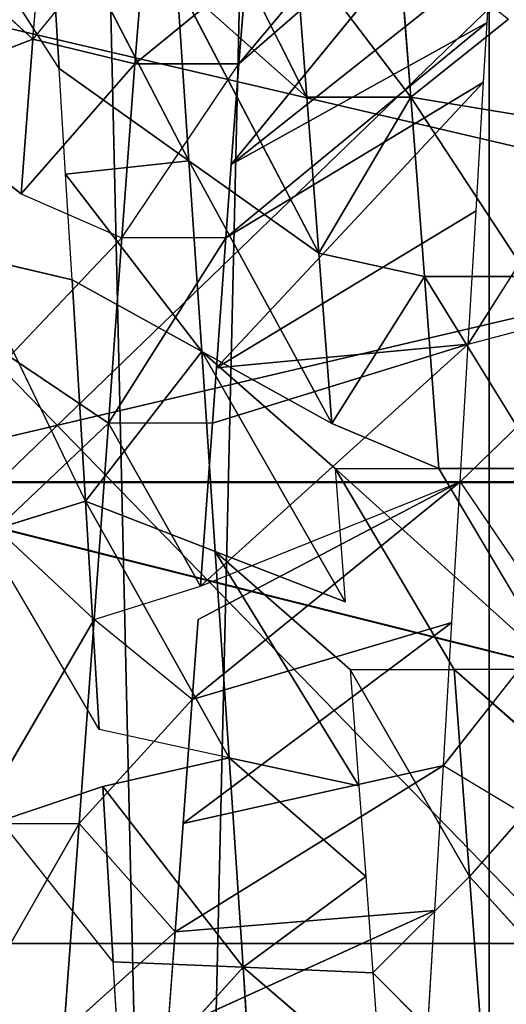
# Model space of a CAD drawing. Extents: x 143 to 263, y -61 to 82.
# Tile 267 of 656: x 153.236 to 153.646, y 72.245 to 73.075. Entities that reach past the tile are written whole.
import ezdxf

# ---------------------------------------------------------------- set-up
doc = ezdxf.new("R2010")
doc.units = 0
doc.header["$LTSCALE"] = 25.4
doc.layers.get('0').update_dxf_attribs({"color": 13, "linetype": 'CONTINUOUS'})

# ---------------------------------------------------------------- blocks, each defined once
blk = doc.blocks.new('ICE-BALL-8126_STL')
at = {"color": 41}
for p, q in [((9.54699, -48.99769, 93.24256), (9.54699, -50.79876, 93.24256)), ((9.54699, -48.99769, 93.24256), (9.54699, -50.79876, 93.24256)), ((9.5475, -50.79876, 96.6234), (9.5475, -48.99769, 96.6234)), ((9.5475, -50.79876, 96.6234), (9.5475, -48.99769, 96.6234)), ((9.93617, -50.04787, 96.08585), (9.93617, -51.04787, 96.08585)), ((9.93617, -50.04787, 96.08585), (9.93617, -51.04787, 96.08585)), ((9.43092, -50.24937, 93.06779), (9.27804, -50.15292, 93.12148)), ((9.87972, -50.24827, 96.49941), (9.98518, -50.15294, 96.50395)), ((9.43092, -50.24937, 93.06779), (9.40712, -50.16047, 93.07523)), ((9.54675, -50.25619, 93.03632), (9.45689, -50.1634, 93.06007)), ((9.7874, -50.16766, 96.48957), (9.70517, -50.26131, 96.47611)), ((9.7874, -50.16766, 96.48957), (9.87972, -50.24827, 96.49941)), ((9.70517, -50.17381, 96.47611), (9.53558, -50.27406, 96.43382)), ((9.54675, -50.25619, 93.03632), (9.66559, -50.1757, 93.0118)), ((9.78613, -50.27035, 92.99467), (9.66559, -50.1757, 93.0118)), ((9.70517, -50.17381, 96.47611), (9.70517, -50.26131, 96.47611)), ((9.53558, -50.18656, 96.43382), (9.3739, -50.28629, 96.37389)), ((9.53558, -50.27406, 96.43382), (9.53558, -50.18656, 96.43382)), ((9.78613, -50.27035, 92.99467), (9.83679, -50.18586, 92.98975)), ((9.22265, -50.29782, 96.29824), (9.3739, -50.19879, 96.37389)), ((9.22265, -50.29782, 96.29824), (9.3739, -50.19879, 96.37389)), ((9.3739, -50.28629, 96.37389), (9.3739, -50.19879, 96.37389)), ((9.23713, -50.20921, 96.30639), (9.22265, -50.29782, 96.29824)), ((9.19451, -50.44274, 93.58399), (8.9279, -50.21935, 93.30408)), ((9.19451, -50.44274, 93.58399), (8.9279, -50.21935, 93.30408)), ((9.22265, -50.29782, 96.29824), (9.1567, -50.21537, 96.25852)), ((9.27943, -50.44912, 93.53678), (9.00416, -50.22424, 93.25636)), ((9.27943, -50.44912, 93.53678), (9.00416, -50.22424, 93.25636)), ((9.19451, -50.44274, 93.58399), (9.00416, -50.22424, 93.25636)), ((9.19451, -50.44274, 93.58399), (9.00416, -50.22424, 93.25636)), ((9.15968, -50.23352, 93.17326), (9.10565, -50.23037, 93.2001)), ((9.27943, -50.44912, 93.53678), (9.10565, -50.23037, 93.2001)), ((9.27943, -50.44912, 93.53678), (9.10565, -50.23037, 93.2001)), ((0, -50.23174, 102.62744), (23, -50.23174, 102.62744)), ((0, -50.23174, 102.62744), (23, -50.23174, 102.62744)), ((23, -50.23174, 87.23838), (0, -50.23174, 87.23838)), ((23, -50.23174, 87.23838), (0, -50.23174, 87.23838)), ((9.2099, -50.23644, 93.15015), (9.15968, -50.23352, 93.17326)), ((9.34118, -50.45358, 93.50661), (9.15968, -50.23352, 93.17326)), ((9.34118, -50.45358, 93.50661), (9.15968, -50.23352, 93.17326)), ((9.27943, -50.44912, 93.53678), (9.15968, -50.23352, 93.17326)), ((9.27943, -50.44912, 93.53678), (9.15968, -50.23352, 93.17326)), ((9.31847, -50.24278, 93.10589), (9.2099, -50.23644, 93.15015)), ((9.45089, -50.46153, 93.46088), (9.2099, -50.23644, 93.15015)), ((9.45089, -50.46153, 93.46088), (9.2099, -50.23644, 93.15015)), ((9.34118, -50.45358, 93.50661), (9.2099, -50.23644, 93.15015)), ((9.34118, -50.45358, 93.50661), (9.2099, -50.23644, 93.15015)), ((10.05598, -50.23519, 96.50303), (9.87972, -50.24827, 96.49941)), ((10.05598, -50.23519, 96.50303), (9.87972, -50.24827, 96.49941)), ((9.96091, -50.32973, 96.50354), (10.05598, -50.23519, 96.50303)), ((9.43092, -50.24937, 93.06779), (9.31847, -50.24278, 93.10589)), ((9.45089, -50.46153, 93.46088), (9.31847, -50.24278, 93.10589)), ((9.45089, -50.46153, 93.46088), (9.31847, -50.24278, 93.10589)), ((9.54675, -50.25619, 93.03632), (9.43092, -50.24937, 93.06779)), ((9.63481, -50.47494, 93.40483), (9.43092, -50.24937, 93.06779)), ((9.63481, -50.47494, 93.40483), (9.43092, -50.24937, 93.06779)), ((9.4974, -50.46491, 93.44436), (9.43092, -50.24937, 93.06779)), ((9.4974, -50.46491, 93.44436), (9.43092, -50.24937, 93.06779)), ((9.45089, -50.46153, 93.46088), (9.43092, -50.24937, 93.06779)), ((9.45089, -50.46153, 93.46088), (9.43092, -50.24937, 93.06779)), ((9.66536, -50.26319, 93.01184), (9.54675, -50.25619, 93.03632)), ((9.73038, -50.48194, 93.3851), (9.54675, -50.25619, 93.03632)), ((9.73038, -50.48194, 93.3851), (9.54675, -50.25619, 93.03632)), ((9.66285, -50.47699, 93.3984), (9.54675, -50.25619, 93.03632)), ((9.63481, -50.47494, 93.40483), (9.54675, -50.25619, 93.03632)), ((9.70517, -50.26131, 96.47611), (9.87972, -50.24827, 96.49941)), ((9.70517, -50.26131, 96.47611), (9.87972, -50.24827, 96.49941)), ((9.70517, -50.34881, 96.47611), (9.87972, -50.24827, 96.49941)), ((9.96091, -50.32973, 96.50354), (9.87972, -50.24827, 96.49941)), ((9.53558, -50.36156, 96.43382), (9.70517, -50.26131, 96.47611)), ((9.78613, -50.27035, 92.99467), (9.66536, -50.26319, 93.01184)), ((9.83491, -50.48963, 93.3705), (9.66536, -50.26319, 93.01184)), ((9.83491, -50.48963, 93.3705), (9.66536, -50.26319, 93.01184)), ((9.73038, -50.48194, 93.3851), (9.66536, -50.26319, 93.01184)), ((9.73038, -50.48194, 93.3851), (9.66536, -50.26319, 93.01184)), ((9.70517, -50.34881, 96.47611), (9.70517, -50.26131, 96.47611)), ((9.90837, -50.27762, 92.98506), (9.78613, -50.27035, 92.99467)), ((9.92617, -50.49637, 93.36353), (9.78613, -50.27035, 92.99467)), ((9.92617, -50.49637, 93.36353), (9.78613, -50.27035, 92.99467)), ((9.83491, -50.48963, 93.3705), (9.78613, -50.27035, 92.99467)), ((9.83491, -50.48963, 93.3705), (9.78613, -50.27035, 92.99467)), ((9.3739, -50.28629, 96.37389), (9.53558, -50.27406, 96.43382)), ((9.3739, -50.28629, 96.37389), (9.53558, -50.27406, 96.43382)), ((9.49768, -50.36442, 96.42156), (9.53558, -50.27406, 96.43382)), ((9.53558, -50.36156, 96.43382), (9.53558, -50.27406, 96.43382)), ((10.03136, -50.28496, 92.98316), (9.90837, -50.27762, 92.98506)), ((10.01057, -50.50262, 93.36183), (9.90837, -50.27762, 92.98506)), ((10.01057, -50.50262, 93.36183), (9.90837, -50.27762, 92.98506)), ((9.92617, -50.49637, 93.36353), (9.90837, -50.27762, 92.98506)), ((9.92617, -50.49637, 93.36353), (9.90837, -50.27762, 92.98506)), ((9.3739, -50.28629, 96.37389), (9.22265, -50.29782, 96.29824)), ((9.3739, -50.28629, 96.37389), (9.22265, -50.29782, 96.29824)), ((9.3542, -50.37529, 96.36516), (9.3739, -50.28629, 96.37389)), ((9.3542, -50.37529, 96.36516), (9.3739, -50.28629, 96.37389)), ((9.49768, -50.36442, 96.42156), (9.3739, -50.28629, 96.37389)), ((9.49768, -50.36442, 96.42156), (9.3739, -50.28629, 96.37389)), ((9.08314, -50.30864, 96.20875), (9.22265, -50.29782, 96.29824)), ((9.08314, -50.30864, 96.20875), (9.22265, -50.29782, 96.29824)), ((9.22265, -50.29782, 96.29824), (9.09403, -50.39526, 96.21651)), ((9.22265, -50.29782, 96.29824), (9.09403, -50.39526, 96.21651)), ((9.22265, -50.38531, 96.29824), (9.22265, -50.29782, 96.29824)), ((9.22265, -50.38531, 96.29824), (9.22265, -50.29782, 96.29824)), ((9.3542, -50.37529, 96.36516), (9.22265, -50.29782, 96.29824)), ((9.3542, -50.37529, 96.36516), (9.22265, -50.29782, 96.29824)), ((9.9562, -50.43911, 96.69292), (10.05598, -50.32269, 96.50303)), ((9.9562, -50.43911, 96.69292), (10.05598, -50.32269, 96.50303)), ((9.96091, -50.32973, 96.50354), (10.05598, -50.32269, 96.50303)), ((9.87972, -50.33577, 96.49941), (9.96091, -50.32973, 96.50354)), ((9.96091, -50.32973, 96.50354), (9.9562, -50.43911, 96.69292)), ((9.96091, -50.32973, 96.50354), (9.9562, -50.43911, 96.69292)), ((9.87972, -50.33577, 96.49941), (9.77948, -50.45085, 96.6796)), ((9.87972, -50.33577, 96.49941), (9.77948, -50.45085, 96.6796)), ((9.80321, -50.34148, 96.49165), (9.87972, -50.33577, 96.49941)), ((9.87972, -50.33577, 96.49941), (9.9562, -50.43911, 96.69292)), ((9.87972, -50.33577, 96.49941), (9.9562, -50.43911, 96.69292)), ((9.80321, -50.34148, 96.49165), (9.6056, -50.46247, 96.64872)), ((9.80321, -50.34148, 96.49165), (9.6056, -50.46247, 96.64872)), ((9.70517, -50.34881, 96.47611), (9.80321, -50.34148, 96.49165)), ((9.80321, -50.34148, 96.49165), (9.77948, -50.45085, 96.6796)), ((9.80321, -50.34148, 96.49165), (9.77948, -50.45085, 96.6796)), ((9.53558, -50.36156, 96.43382), (9.64804, -50.3531, 96.4641)), ((9.70517, -50.34881, 96.47611), (9.6056, -50.46247, 96.64872)), ((9.6056, -50.46247, 96.64872), (9.64804, -50.3531, 96.4641)), ((9.53558, -50.36156, 96.43382), (9.43712, -50.47379, 96.60106)), ((9.27633, -50.48466, 96.53786), (9.49768, -50.36442, 96.42156)), ((9.27633, -50.48466, 96.53786), (9.49768, -50.36442, 96.42156)), ((9.3542, -50.37529, 96.36516), (9.49768, -50.36442, 96.42156)), ((9.3542, -50.37529, 96.36516), (9.49768, -50.36442, 96.42156)), ((9.43712, -50.47379, 96.60106), (9.49768, -50.36442, 96.42156)), ((9.3542, -50.37529, 96.36516), (9.12519, -50.49495, 96.46075)), ((9.3542, -50.37529, 96.36516), (9.12519, -50.49495, 96.46075)), ((9.22265, -50.38531, 96.29824), (9.3542, -50.37529, 96.36516)), ((9.22265, -50.38531, 96.29824), (9.3542, -50.37529, 96.36516)), ((9.3542, -50.37529, 96.36516), (9.27633, -50.48466, 96.53786)), ((9.3542, -50.37529, 96.36516), (9.27633, -50.48466, 96.53786)), ((9.22265, -50.38531, 96.29824), (8.98479, -50.50464, 96.37128)), ((9.22265, -50.38531, 96.29824), (8.98479, -50.50464, 96.37128)), ((9.09403, -50.39526, 96.21651), (9.22265, -50.38531, 96.29824)), ((9.09403, -50.39526, 96.21651), (9.22265, -50.38531, 96.29824)), ((9.22265, -50.38531, 96.29824), (9.12519, -50.49495, 96.46075)), ((9.22265, -50.38531, 96.29824), (9.12519, -50.49495, 96.46075)), ((10.13309, -50.42742, 96.68843), (9.9562, -50.43911, 96.69292)), ((10.13309, -50.42742, 96.68843), (9.9562, -50.43911, 96.69292)), ((9.19451, -50.44274, 93.58399), (9.11764, -50.43657, 93.63297)), ((9.11764, -50.43657, 93.63297), (9.19451, -50.53024, 93.58399)), ((9.77948, -50.45085, 96.6796), (9.9562, -50.43911, 96.69292)), ((9.77948, -50.45085, 96.6796), (9.9562, -50.43911, 96.69292)), ((9.9562, -50.43911, 96.69292), (9.8037, -50.55735, 96.87301)), ((9.9562, -50.43911, 96.69292), (9.8037, -50.55735, 96.87301)), ((9.95149, -50.54848, 96.88231), (9.9562, -50.43911, 96.69292)), ((9.95149, -50.54848, 96.88231), (9.9562, -50.43911, 96.69292)), ((10.0697, -50.54143, 96.88167), (9.9562, -50.43911, 96.69292)), ((10.0697, -50.54143, 96.88167), (9.9562, -50.43911, 96.69292)), ((9.27943, -50.44912, 93.53678), (9.19451, -50.44274, 93.58399)), ((9.34118, -50.54108, 93.50661), (9.19451, -50.44274, 93.58399)), ((9.19451, -50.53024, 93.58399), (9.19451, -50.44274, 93.58399)), ((9.34118, -50.45358, 93.50661), (9.27943, -50.44912, 93.53678)), ((9.45089, -50.46153, 93.46088), (9.34118, -50.45358, 93.50661)), ((9.34118, -50.45358, 93.50661), (9.34118, -50.54108, 93.50661)), ((9.34118, -50.45358, 93.50661), (9.4974, -50.55241, 93.44436)), ((9.56316, -50.57185, 96.83335), (9.77948, -50.45085, 96.6796)), ((9.56316, -50.57185, 96.83335), (9.77948, -50.45085, 96.6796)), ((9.6056, -50.46247, 96.64872), (9.77948, -50.45085, 96.6796)), ((9.6056, -50.46247, 96.64872), (9.77948, -50.45085, 96.6796)), ((9.77948, -50.45085, 96.6796), (9.75575, -50.56023, 96.86755)), ((9.77948, -50.45085, 96.6796), (9.8037, -50.55735, 96.87301)), ((9.4974, -50.46491, 93.44436), (9.45089, -50.46153, 93.46088)), ((9.56316, -50.57185, 96.83335), (9.6056, -50.46247, 96.64872)), ((9.56316, -50.57185, 96.83335), (9.6056, -50.46247, 96.64872)), ((9.63481, -50.47494, 93.40483), (9.4974, -50.46491, 93.44436)), ((9.63481, -50.47494, 93.40483), (9.4974, -50.46491, 93.44436)), ((9.4974, -50.46491, 93.44436), (9.4974, -50.55241, 93.44436)), ((9.43712, -50.47379, 96.60106), (9.27633, -50.48466, 96.53786)), ((9.43712, -50.47379, 96.60106), (9.27633, -50.48466, 96.53786)), ((9.28755, -50.58859, 96.7481), (9.43712, -50.47379, 96.60106)), ((9.28755, -50.58859, 96.7481), (9.43712, -50.47379, 96.60106)), ((9.37655, -50.58317, 96.78056), (9.43712, -50.47379, 96.60106)), ((9.37655, -50.58317, 96.78056), (9.43712, -50.47379, 96.60106)), ((9.56316, -50.57185, 96.83335), (9.43712, -50.47379, 96.60106)), ((9.56316, -50.57185, 96.83335), (9.43712, -50.47379, 96.60106)), ((9.4974, -50.55241, 93.44436), (9.63481, -50.47494, 93.40483)), ((9.4974, -50.55241, 93.44436), (9.63481, -50.47494, 93.40483)), ((9.66285, -50.56449, 93.3984), (9.63481, -50.47494, 93.40483)), ((9.73038, -50.48194, 93.3851), (9.66285, -50.47699, 93.3984)), ((9.27633, -50.48466, 96.53786), (9.04701, -50.60334, 96.63418)), ((9.27633, -50.48466, 96.53786), (9.04701, -50.60334, 96.63418)), ((9.12519, -50.49495, 96.46075), (9.27633, -50.48466, 96.53786)), ((9.12519, -50.49495, 96.46075), (9.27633, -50.48466, 96.53786)), ((9.19846, -50.59404, 96.71056), (9.27633, -50.48466, 96.53786)), ((9.19846, -50.59404, 96.71056), (9.27633, -50.48466, 96.53786)), ((9.28755, -50.58859, 96.7481), (9.27633, -50.48466, 96.53786)), ((9.28755, -50.58859, 96.7481), (9.27633, -50.48466, 96.53786)), ((9.73038, -50.48194, 93.3851), (9.66285, -50.56449, 93.3984)), ((9.83491, -50.48963, 93.3705), (9.73038, -50.48194, 93.3851)), ((9.73038, -50.48194, 93.3851), (9.83491, -50.57713, 93.3705)), ((9.92617, -50.49637, 93.36353), (9.83491, -50.48963, 93.3705)), ((9.83491, -50.57713, 93.3705), (9.92617, -50.49637, 93.36353)), ((10.01057, -50.50262, 93.36183), (9.92617, -50.49637, 93.36353)), ((10.01057, -50.59012, 93.36183), (9.92617, -50.49637, 93.36353)), ((9.19451, -50.53024, 93.58399), (9.05395, -50.51865, 93.67857)), ((9.05395, -50.51865, 93.67857), (9.17357, -50.6161, 93.59672)), ((9.19451, -50.53024, 93.58399), (9.05395, -50.51865, 93.67857)), ((9.19451, -50.53024, 93.58399), (9.17357, -50.6161, 93.59672)), ((9.19451, -50.53024, 93.58399), (9.17357, -50.6161, 93.59672)), ((9.19451, -50.53024, 93.58399), (9.34118, -50.54108, 93.50661)), ((9.30393, -50.62589, 93.52441), (9.19451, -50.53024, 93.58399)), ((9.19451, -50.53024, 93.58399), (9.34118, -50.54108, 93.50661)), ((9.30393, -50.62589, 93.52441), (9.19451, -50.53024, 93.58399)), ((9.30393, -50.62589, 93.52441), (9.34118, -50.54108, 93.50661)), ((9.4974, -50.55241, 93.44436), (9.34118, -50.54108, 93.50661)), ((9.34118, -50.54108, 93.50661), (9.44116, -50.63582, 93.46455)), ((9.4974, -50.55241, 93.44436), (9.34118, -50.54108, 93.50661)), ((10.0697, -50.54143, 96.88167), (9.95149, -50.54848, 96.88231)), ((9.4974, -50.55241, 93.44436), (9.44116, -50.63582, 93.46455)), ((9.4974, -50.55241, 93.44436), (9.66285, -50.56449, 93.3984)), ((9.58645, -50.6464, 93.4172), (9.4974, -50.55241, 93.44436)), ((9.4974, -50.55241, 93.44436), (9.66285, -50.56449, 93.3984)), ((9.95149, -50.54848, 96.88231), (9.8037, -50.55735, 96.87301)), ((9.95149, -50.54848, 96.88231), (9.8037, -50.55735, 96.87301)), ((9.95149, -50.54848, 96.88231), (9.83268, -50.6431, 96.87572)), ((9.75575, -50.56023, 96.86755), (9.56316, -50.57185, 96.83335)), ((9.75575, -50.56023, 96.86755), (9.56316, -50.57185, 96.83335)), ((9.75575, -50.56023, 96.86755), (9.58979, -50.65773, 96.83928)), ((9.8037, -50.55735, 96.87301), (9.83268, -50.6431, 96.87572)), ((9.56316, -50.57185, 96.83335), (9.35568, -50.67194, 96.77338)), ((9.56316, -50.57185, 96.83335), (9.37655, -50.58317, 96.78056)), ((9.56316, -50.57185, 96.83335), (9.37655, -50.58317, 96.78056)), ((9.56316, -50.57185, 96.83335), (9.58979, -50.65773, 96.83928)), ((9.58645, -50.6464, 93.4172), (9.66285, -50.56449, 93.3984)), ((9.83491, -50.57713, 93.3705), (9.66285, -50.56449, 93.3984)), ((9.83491, -50.57713, 93.3705), (9.66285, -50.56449, 93.3984)), ((9.83491, -50.66463, 93.3705), (9.66285, -50.56449, 93.3984)), ((10.01057, -50.59012, 93.36183), (9.83491, -50.57713, 93.3705)), ((10.01057, -50.59012, 93.36183), (9.83491, -50.57713, 93.3705)), ((10.01057, -50.67762, 93.36183), (9.83491, -50.57713, 93.3705)), ((9.83491, -50.66463, 93.3705), (9.83491, -50.57713, 93.3705)), ((9.37655, -50.58317, 96.78056), (9.28755, -50.58859, 96.7481)), ((9.37655, -50.58317, 96.78056), (9.35568, -50.67194, 96.77338)), ((9.19846, -50.59404, 96.71056), (9.04701, -50.60334, 96.63418)), ((9.19846, -50.59404, 96.71056), (9.04701, -50.60334, 96.63418)), ((9.19846, -50.59404, 96.71056), (9.04702, -50.69084, 96.63419)), ((9.28755, -50.58859, 96.7481), (9.19846, -50.59404, 96.71056)), ((9.17357, -50.6161, 93.59672), (9.05395, -50.60615, 93.67857)), ((9.17357, -50.6161, 93.59672), (9.07392, -50.72547, 93.4356)), ((9.17357, -50.6161, 93.59672), (9.07392, -50.72547, 93.4356)), ((9.30393, -50.62589, 93.52441), (9.17357, -50.6161, 93.59672)), ((9.17357, -50.6161, 93.59672), (9.22, -50.73527, 93.35457)), ((9.17357, -50.6161, 93.59672), (9.22, -50.73527, 93.35457)), ((9.30393, -50.62589, 93.52441), (9.17357, -50.6161, 93.59672)), ((9.30393, -50.62589, 93.52441), (9.22, -50.73527, 93.35457))]:
    blk.add_line(p, q, dxfattribs=at)
mesh = blk.add_polyface(dxfattribs=at)
corners = [(9.54699, -50.79876, 93.24256), (9.125, -49.00351, 93.41737), (9.125, -50.80437, 93.41737), (9.54699, -48.99769, 93.24256)]
mesh.append_faces([[corners[k] for k in face] for face in [(0, 1, 2), (1, 0, 3)]], dxfattribs={"vtx0": -1, "color": 41})
mesh = blk.add_polyface(dxfattribs=at)
corners = [(9.5475, -48.99769, 96.6234), (9.125, -50.80437, 96.44846), (9.125, -49.00351, 96.44846), (9.5475, -50.79876, 96.6234)]
mesh.append_faces([[corners[k] for k in face] for face in [(0, 1, 2), (1, 0, 3)]], dxfattribs={"vtx0": -1, "color": 41})
mesh = blk.add_polyface(dxfattribs=at)
corners = [(9.54699, -50.79876, 93.24256), (10, -48.99556, 93.18291), (9.54699, -48.99769, 93.24256), (10, -50.79671, 93.18291)]
mesh.append_faces([[corners[k] for k in face] for face in [(0, 1, 2), (1, 0, 3)]], dxfattribs={"vtx0": -1, "color": 41})
mesh = blk.add_polyface(dxfattribs=at)
corners = [(10, -48.99556, 96.68291), (9.5475, -50.79876, 96.6234), (9.5475, -48.99769, 96.6234), (10, -50.79671, 96.68291)]
mesh.append_faces([[corners[k] for k in face] for face in [(0, 1, 2), (1, 0, 3)]], dxfattribs={"vtx0": -1, "color": 41})
mesh = blk.add_polyface(dxfattribs=at)
corners = [(23, -49.17873, 107.66647), (0, -50.23174, 102.62744), (23, -50.23174, 102.62744), (0, -49.17873, 107.66647)]
mesh.append_faces([[corners[k] for k in face] for face in [(0, 1, 2), (1, 0, 3)]], dxfattribs={"vtx0": -1, "color": 41})
mesh = blk.add_polyface(dxfattribs=at)
corners = [(23, -50.23174, 87.23838), (0, -49.17873, 82.19936), (23, -49.17873, 82.19936), (0, -50.23174, 87.23838)]
mesh.append_faces([[corners[k] for k in face] for face in [(0, 1, 2), (1, 0, 3)]], dxfattribs={"vtx0": -1, "color": 41})
mesh = blk.add_polyface(dxfattribs=at)
corners = [(9.93617, -51.04787, 96.08585), (8.96961, -50.04787, 95.4541), (8.96961, -51.04787, 95.4541), (9.93617, -50.04787, 96.08585)]
mesh.append_faces([[corners[k] for k in face] for face in [(0, 1, 2), (1, 0, 3)]], dxfattribs={"vtx0": -1, "color": 41})
mesh = blk.add_polyface(dxfattribs=at)
corners = [(10.06383, -50.04787, 93.77998), (9.03345, -51.04787, 94.30116), (9.03345, -50.04787, 94.30116), (10.06383, -51.04787, 93.77998)]
mesh.append_faces([[corners[k] for k in face] for face in [(0, 1, 2), (1, 0, 3)]], dxfattribs={"vtx0": -1, "color": 41})
mesh = blk.add_polyface(dxfattribs=at)
corners = [(10.96655, -51.04787, 95.56466), (9.93617, -50.04787, 96.08585), (9.93617, -51.04787, 96.08585), (10.96655, -50.04787, 95.56466)]
mesh.append_faces([[corners[k] for k in face] for face in [(0, 1, 2), (1, 0, 3)]], dxfattribs={"vtx0": -1, "color": 41})
mesh = blk.add_polyface(dxfattribs=at)
corners = [(9.43092, -50.24937, 93.06779), (9.40712, -50.16047, 93.07523), (9.27804, -50.15292, 93.12148)]
mesh.append_faces([[corners[k] for k in face] for face in [(0, 1, 2)]], dxfattribs={"color": 41})
mesh = blk.add_polyface(dxfattribs=at)
corners = [(10.05598, -50.23519, 96.50303), (9.87972, -50.24827, 96.49941), (9.98518, -50.15294, 96.50395)]
mesh.append_faces([[corners[k] for k in face] for face in [(0, 1, 2)]], dxfattribs={"color": 41})
mesh = blk.add_polyface(dxfattribs=at)
corners = [(9.66559, -50.1757, 93.0118), (9.45689, -50.1634, 93.06007), (9.54675, -50.25619, 93.03632)]
mesh.append_faces([[corners[k] for k in face] for face in [(0, 1, 2)]], dxfattribs={"color": 41})
mesh = blk.add_polyface(dxfattribs=at)
corners = [(9.87972, -50.24827, 96.49941), (9.70517, -50.26131, 96.47611), (9.7874, -50.16766, 96.48957)]
mesh.append_faces([[corners[k] for k in face] for face in [(0, 1, 2)]], dxfattribs={"color": 41})
mesh = blk.add_polyface(dxfattribs=at)
corners = [(9.70517, -50.17381, 96.47611), (9.53558, -50.36156, 96.43382), (9.53558, -50.27406, 96.43382), (9.70517, -50.26131, 96.47611)]
mesh.append_faces([[corners[k] for k in face] for face in [(0, 1, 2), (1, 0, 3)]], dxfattribs={"vtx0": -1, "color": 41})
mesh = blk.add_polyface(dxfattribs=at)
corners = [(9.83679, -50.18586, 92.98975), (9.66559, -50.1757, 93.0118), (9.78613, -50.27035, 92.99467)]
mesh.append_faces([[corners[k] for k in face] for face in [(0, 1, 2)]], dxfattribs={"color": 41})
mesh = blk.add_polyface(dxfattribs=at)
corners = [(9.53558, -50.27406, 96.43382), (9.3739, -50.28629, 96.37389), (9.53558, -50.18656, 96.43382)]
mesh.append_faces([[corners[k] for k in face] for face in [(0, 1, 2)]], dxfattribs={"color": 41})
mesh = blk.add_polyface(dxfattribs=at)
corners = [(9.3739, -50.19879, 96.37389), (9.22265, -50.29782, 96.29824), (9.23713, -50.20921, 96.30639)]
mesh.append_faces([[corners[k] for k in face] for face in [(0, 1, 2)]], dxfattribs={"color": 41})
mesh = blk.add_polyface(dxfattribs=at)
corners = [(9.3739, -50.28629, 96.37389), (9.22265, -50.29782, 96.29824), (9.3739, -50.19879, 96.37389)]
mesh.append_faces([[corners[k] for k in face] for face in [(0, 1, 2)]], dxfattribs={"color": 41})
mesh = blk.add_polyface(dxfattribs=at)
corners = [(9.19451, -50.44274, 93.58399), (9.00416, -50.22424, 93.25636), (8.9279, -50.21935, 93.30408)]
mesh.append_faces([[corners[k] for k in face] for face in [(0, 1, 2)]], dxfattribs={"color": 41})
mesh = blk.add_polyface(dxfattribs=at)
corners = [(9.11764, -50.43657, 93.63297), (9.19451, -50.44274, 93.58399), (8.9279, -50.21935, 93.30408)]
mesh.append_faces([[corners[k] for k in face] for face in [(0, 1, 2)]], dxfattribs={"color": 41})
mesh = blk.add_polyface(dxfattribs=at)
corners = [(9.22265, -50.29782, 96.29824), (9.08314, -50.30864, 96.20875), (9.1567, -50.21537, 96.25852)]
mesh.append_faces([[corners[k] for k in face] for face in [(0, 1, 2)]], dxfattribs={"color": 41})
mesh = blk.add_polyface(dxfattribs=at)
corners = [(9.27943, -50.44912, 93.53678), (9.10565, -50.23037, 93.2001), (9.00416, -50.22424, 93.25636)]
mesh.append_faces([[corners[k] for k in face] for face in [(0, 1, 2)]], dxfattribs={"color": 41})
mesh = blk.add_polyface(dxfattribs=at)
corners = [(9.19451, -50.44274, 93.58399), (9.27943, -50.44912, 93.53678), (9.00416, -50.22424, 93.25636)]
mesh.append_faces([[corners[k] for k in face] for face in [(0, 1, 2)]], dxfattribs={"color": 41})
mesh = blk.add_polyface(dxfattribs=at)
corners = [(9.27943, -50.44912, 93.53678), (9.15968, -50.23352, 93.17326), (9.10565, -50.23037, 93.2001)]
mesh.append_faces([[corners[k] for k in face] for face in [(0, 1, 2)]], dxfattribs={"color": 41})
mesh = blk.add_polyface(dxfattribs=at)
corners = [(23, -50.23174, 102.62744), (0, -50.76105, 97.50685), (23, -50.76105, 97.50685), (0, -50.23174, 102.62744)]
mesh.append_faces([[corners[k] for k in face] for face in [(0, 1, 2), (1, 0, 3)]], dxfattribs={"vtx0": -1, "color": 41})
mesh = blk.add_polyface(dxfattribs=at)
corners = [(23, -50.76105, 92.35897), (0, -50.23174, 87.23838), (23, -50.23174, 87.23838), (0, -50.76105, 92.35897)]
mesh.append_faces([[corners[k] for k in face] for face in [(0, 1, 2), (1, 0, 3)]], dxfattribs={"vtx0": -1, "color": 41})
mesh = blk.add_polyface(dxfattribs=at)
corners = [(9.34118, -50.45358, 93.50661), (9.2099, -50.23644, 93.15015), (9.15968, -50.23352, 93.17326)]
mesh.append_faces([[corners[k] for k in face] for face in [(0, 1, 2)]], dxfattribs={"color": 41})
mesh = blk.add_polyface(dxfattribs=at)
corners = [(9.27943, -50.44912, 93.53678), (9.34118, -50.45358, 93.50661), (9.15968, -50.23352, 93.17326)]
mesh.append_faces([[corners[k] for k in face] for face in [(0, 1, 2)]], dxfattribs={"color": 41})
mesh = blk.add_polyface(dxfattribs=at)
corners = [(9.45089, -50.46153, 93.46088), (9.31847, -50.24278, 93.10589), (9.2099, -50.23644, 93.15015)]
mesh.append_faces([[corners[k] for k in face] for face in [(0, 1, 2)]], dxfattribs={"color": 41})
mesh = blk.add_polyface(dxfattribs=at)
corners = [(9.34118, -50.45358, 93.50661), (9.45089, -50.46153, 93.46088), (9.2099, -50.23644, 93.15015)]
mesh.append_faces([[corners[k] for k in face] for face in [(0, 1, 2)]], dxfattribs={"color": 41})
mesh = blk.add_polyface(dxfattribs=at)
corners = [(10.05598, -50.23519, 96.50303), (9.96091, -50.32973, 96.50354), (9.87972, -50.24827, 96.49941)]
mesh.append_faces([[corners[k] for k in face] for face in [(0, 1, 2)]], dxfattribs={"color": 41})
mesh = blk.add_polyface(dxfattribs=at)
corners = [(9.45089, -50.46153, 93.46088), (9.43092, -50.24937, 93.06779), (9.31847, -50.24278, 93.10589)]
mesh.append_faces([[corners[k] for k in face] for face in [(0, 1, 2)]], dxfattribs={"color": 41})
mesh = blk.add_polyface(dxfattribs=at)
corners = [(9.63481, -50.47494, 93.40483), (9.54675, -50.25619, 93.03632), (9.43092, -50.24937, 93.06779)]
mesh.append_faces([[corners[k] for k in face] for face in [(0, 1, 2)]], dxfattribs={"color": 41})
mesh = blk.add_polyface(dxfattribs=at)
corners = [(9.4974, -50.46491, 93.44436), (9.63481, -50.47494, 93.40483), (9.43092, -50.24937, 93.06779)]
mesh.append_faces([[corners[k] for k in face] for face in [(0, 1, 2)]], dxfattribs={"color": 41})
mesh = blk.add_polyface(dxfattribs=at)
corners = [(9.45089, -50.46153, 93.46088), (9.4974, -50.46491, 93.44436), (9.43092, -50.24937, 93.06779)]
mesh.append_faces([[corners[k] for k in face] for face in [(0, 1, 2)]], dxfattribs={"color": 41})
mesh = blk.add_polyface(dxfattribs=at)
corners = [(9.73038, -50.48194, 93.3851), (9.66536, -50.26319, 93.01184), (9.54675, -50.25619, 93.03632)]
mesh.append_faces([[corners[k] for k in face] for face in [(0, 1, 2)]], dxfattribs={"color": 41})
mesh = blk.add_polyface(dxfattribs=at)
corners = [(9.66285, -50.47699, 93.3984), (9.73038, -50.48194, 93.3851), (9.54675, -50.25619, 93.03632)]
mesh.append_faces([[corners[k] for k in face] for face in [(0, 1, 2)]], dxfattribs={"color": 41})
mesh = blk.add_polyface(dxfattribs=at)
corners = [(9.87972, -50.24827, 96.49941), (9.70517, -50.34881, 96.47611), (9.70517, -50.26131, 96.47611)]
mesh.append_faces([[corners[k] for k in face] for face in [(0, 1, 2)]], dxfattribs={"color": 41})
mesh = blk.add_polyface(dxfattribs=at)
corners = [(9.83491, -50.48963, 93.3705), (9.78613, -50.27035, 92.99467), (9.66536, -50.26319, 93.01184)]
mesh.append_faces([[corners[k] for k in face] for face in [(0, 1, 2)]], dxfattribs={"color": 41})
mesh = blk.add_polyface(dxfattribs=at)
corners = [(9.73038, -50.48194, 93.3851), (9.83491, -50.48963, 93.3705), (9.66536, -50.26319, 93.01184)]
mesh.append_faces([[corners[k] for k in face] for face in [(0, 1, 2)]], dxfattribs={"color": 41})
mesh = blk.add_polyface(dxfattribs=at)
corners = [(9.92617, -50.49637, 93.36353), (9.90837, -50.27762, 92.98506), (9.78613, -50.27035, 92.99467)]
mesh.append_faces([[corners[k] for k in face] for face in [(0, 1, 2)]], dxfattribs={"color": 41})
mesh = blk.add_polyface(dxfattribs=at)
corners = [(9.83491, -50.48963, 93.3705), (9.92617, -50.49637, 93.36353), (9.78613, -50.27035, 92.99467)]
mesh.append_faces([[corners[k] for k in face] for face in [(0, 1, 2)]], dxfattribs={"color": 41})
mesh = blk.add_polyface(dxfattribs=at)
corners = [(9.53558, -50.27406, 96.43382), (9.49768, -50.36442, 96.42156), (9.3739, -50.28629, 96.37389)]
mesh.append_faces([[corners[k] for k in face] for face in [(0, 1, 2)]], dxfattribs={"color": 41})
mesh = blk.add_polyface(dxfattribs=at)
corners = [(10.01057, -50.50262, 93.36183), (10.03136, -50.28496, 92.98316), (9.90837, -50.27762, 92.98506)]
mesh.append_faces([[corners[k] for k in face] for face in [(0, 1, 2)]], dxfattribs={"color": 41})
mesh = blk.add_polyface(dxfattribs=at)
corners = [(9.92617, -50.49637, 93.36353), (10.01057, -50.50262, 93.36183), (9.90837, -50.27762, 92.98506)]
mesh.append_faces([[corners[k] for k in face] for face in [(0, 1, 2)]], dxfattribs={"color": 41})
mesh = blk.add_polyface(dxfattribs=at)
corners = [(9.3739, -50.28629, 96.37389), (9.3542, -50.37529, 96.36516), (9.22265, -50.29782, 96.29824)]
mesh.append_faces([[corners[k] for k in face] for face in [(0, 1, 2)]], dxfattribs={"color": 41})
mesh = blk.add_polyface(dxfattribs=at)
corners = [(9.49768, -50.36442, 96.42156), (9.3542, -50.37529, 96.36516), (9.3739, -50.28629, 96.37389)]
mesh.append_faces([[corners[k] for k in face] for face in [(0, 1, 2)]], dxfattribs={"color": 41})
mesh = blk.add_polyface(dxfattribs=at)
corners = [(9.22265, -50.29782, 96.29824), (9.09403, -50.39526, 96.21651), (9.08314, -50.30864, 96.20875)]
mesh.append_faces([[corners[k] for k in face] for face in [(0, 1, 2)]], dxfattribs={"color": 41})
mesh = blk.add_polyface(dxfattribs=at)
corners = [(9.22265, -50.38531, 96.29824), (9.09403, -50.39526, 96.21651), (9.22265, -50.29782, 96.29824)]
mesh.append_faces([[corners[k] for k in face] for face in [(0, 1, 2)]], dxfattribs={"color": 41})
mesh = blk.add_polyface(dxfattribs=at)
corners = [(9.3542, -50.37529, 96.36516), (9.22265, -50.38531, 96.29824), (9.22265, -50.29782, 96.29824)]
mesh.append_faces([[corners[k] for k in face] for face in [(0, 1, 2)]], dxfattribs={"color": 41})
mesh = blk.add_polyface(dxfattribs=at)
corners = [(9.9562, -50.43911, 96.69292), (9.96091, -50.32973, 96.50354), (10.05598, -50.32269, 96.50303)]
mesh.append_faces([[corners[k] for k in face] for face in [(0, 1, 2)]], dxfattribs={"color": 41})
mesh = blk.add_polyface(dxfattribs=at)
corners = [(9.9562, -50.43911, 96.69292), (10.05598, -50.32269, 96.50303), (10.13309, -50.42742, 96.68843)]
mesh.append_faces([[corners[k] for k in face] for face in [(0, 1, 2)]], dxfattribs={"color": 41})
mesh = blk.add_polyface(dxfattribs=at)
corners = [(9.9562, -50.43911, 96.69292), (9.87972, -50.33577, 96.49941), (9.96091, -50.32973, 96.50354)]
mesh.append_faces([[corners[k] for k in face] for face in [(0, 1, 2)]], dxfattribs={"color": 41})
mesh = blk.add_polyface(dxfattribs=at)
corners = [(9.9562, -50.43911, 96.69292), (9.77948, -50.45085, 96.6796), (9.87972, -50.33577, 96.49941)]
mesh.append_faces([[corners[k] for k in face] for face in [(0, 1, 2)]], dxfattribs={"color": 41})
mesh = blk.add_polyface(dxfattribs=at)
corners = [(9.77948, -50.45085, 96.6796), (9.80321, -50.34148, 96.49165), (9.87972, -50.33577, 96.49941)]
mesh.append_faces([[corners[k] for k in face] for face in [(0, 1, 2)]], dxfattribs={"color": 41})
mesh = blk.add_polyface(dxfattribs=at)
corners = [(9.77948, -50.45085, 96.6796), (9.6056, -50.46247, 96.64872), (9.80321, -50.34148, 96.49165)]
mesh.append_faces([[corners[k] for k in face] for face in [(0, 1, 2)]], dxfattribs={"color": 41})
mesh = blk.add_polyface(dxfattribs=at)
corners = [(9.6056, -50.46247, 96.64872), (9.70517, -50.34881, 96.47611), (9.80321, -50.34148, 96.49165)]
mesh.append_faces([[corners[k] for k in face] for face in [(0, 1, 2)]], dxfattribs={"color": 41})
mesh = blk.add_polyface(dxfattribs=at)
corners = [(9.64804, -50.3531, 96.4641), (9.43712, -50.47379, 96.60106), (9.53558, -50.36156, 96.43382), (9.6056, -50.46247, 96.64872), (9.56316, -50.57185, 96.83335)]
mesh.append_faces([[corners[k] for k in face] for face in [(0, 1, 2), (1, 3, 4)]], dxfattribs={"vtx0": -1, "color": 41})
mesh.append_faces([[corners[k] for k in face] for face in [(1, 0, 3)]], dxfattribs={"vtx0": -1, "vtx2": -1, "color": 41})
mesh = blk.add_polyface(dxfattribs=at)
corners = [(9.27633, -50.48466, 96.53786), (9.3542, -50.37529, 96.36516), (9.49768, -50.36442, 96.42156)]
mesh.append_faces([[corners[k] for k in face] for face in [(0, 1, 2)]], dxfattribs={"color": 41})
mesh = blk.add_polyface(dxfattribs=at)
corners = [(9.43712, -50.47379, 96.60106), (9.27633, -50.48466, 96.53786), (9.49768, -50.36442, 96.42156)]
mesh.append_faces([[corners[k] for k in face] for face in [(0, 1, 2)]], dxfattribs={"color": 41})
mesh = blk.add_polyface(dxfattribs=at)
corners = [(9.27633, -50.48466, 96.53786), (9.12519, -50.49495, 96.46075), (9.3542, -50.37529, 96.36516)]
mesh.append_faces([[corners[k] for k in face] for face in [(0, 1, 2)]], dxfattribs={"color": 41})
mesh = blk.add_polyface(dxfattribs=at)
corners = [(9.12519, -50.49495, 96.46075), (9.22265, -50.38531, 96.29824), (9.3542, -50.37529, 96.36516)]
mesh.append_faces([[corners[k] for k in face] for face in [(0, 1, 2)]], dxfattribs={"color": 41})
mesh = blk.add_polyface(dxfattribs=at)
corners = [(9.12519, -50.49495, 96.46075), (8.98479, -50.50464, 96.37128), (9.22265, -50.38531, 96.29824)]
mesh.append_faces([[corners[k] for k in face] for face in [(0, 1, 2)]], dxfattribs={"color": 41})
mesh = blk.add_polyface(dxfattribs=at)
corners = [(8.98479, -50.50464, 96.37128), (9.09403, -50.39526, 96.21651), (9.22265, -50.38531, 96.29824)]
mesh.append_faces([[corners[k] for k in face] for face in [(0, 1, 2)]], dxfattribs={"color": 41})
mesh = blk.add_polyface(dxfattribs=at)
corners = [(10.0697, -50.54143, 96.88167), (9.9562, -50.43911, 96.69292), (10.13309, -50.42742, 96.68843)]
mesh.append_faces([[corners[k] for k in face] for face in [(0, 1, 2)]], dxfattribs={"color": 41})
mesh = blk.add_polyface(dxfattribs=at)
corners = [(9.19451, -50.53024, 93.58399), (9.11764, -50.43657, 93.63297), (9.05395, -50.51865, 93.67857)]
mesh.append_faces([[corners[k] for k in face] for face in [(0, 1, 2)]], dxfattribs={"color": 41})
mesh = blk.add_polyface(dxfattribs=at)
corners = [(9.8037, -50.55735, 96.87301), (9.77948, -50.45085, 96.6796), (9.9562, -50.43911, 96.69292)]
mesh.append_faces([[corners[k] for k in face] for face in [(0, 1, 2)]], dxfattribs={"color": 41})
mesh = blk.add_polyface(dxfattribs=at)
corners = [(9.95149, -50.54848, 96.88231), (9.8037, -50.55735, 96.87301), (9.9562, -50.43911, 96.69292)]
mesh.append_faces([[corners[k] for k in face] for face in [(0, 1, 2)]], dxfattribs={"color": 41})
mesh = blk.add_polyface(dxfattribs=at)
corners = [(9.95149, -50.54848, 96.88231), (9.9562, -50.43911, 96.69292), (10.0697, -50.54143, 96.88167)]
mesh.append_faces([[corners[k] for k in face] for face in [(0, 1, 2)]], dxfattribs={"color": 41})
mesh = blk.add_polyface(dxfattribs=at)
corners = [(9.34118, -50.54108, 93.50661), (9.19451, -50.44274, 93.58399), (9.19451, -50.53024, 93.58399)]
mesh.append_faces([[corners[k] for k in face] for face in [(0, 1, 2)]], dxfattribs={"color": 41})
mesh = blk.add_polyface(dxfattribs=at)
corners = [(9.4974, -50.55241, 93.44436), (9.34118, -50.45358, 93.50661), (9.34118, -50.54108, 93.50661)]
mesh.append_faces([[corners[k] for k in face] for face in [(0, 1, 2)]], dxfattribs={"color": 41})
mesh = blk.add_polyface(dxfattribs=at)
corners = [(9.56316, -50.57185, 96.83335), (9.6056, -50.46247, 96.64872), (9.77948, -50.45085, 96.6796)]
mesh.append_faces([[corners[k] for k in face] for face in [(0, 1, 2)]], dxfattribs={"color": 41})
mesh = blk.add_polyface(dxfattribs=at)
corners = [(9.75575, -50.56023, 96.86755), (9.56316, -50.57185, 96.83335), (9.77948, -50.45085, 96.6796)]
mesh.append_faces([[corners[k] for k in face] for face in [(0, 1, 2)]], dxfattribs={"color": 41})
mesh = blk.add_polyface(dxfattribs=at)
corners = [(9.63481, -50.47494, 93.40483), (9.4974, -50.46491, 93.44436), (9.4974, -50.55241, 93.44436)]
mesh.append_faces([[corners[k] for k in face] for face in [(0, 1, 2)]], dxfattribs={"color": 41})
mesh = blk.add_polyface(dxfattribs=at)
corners = [(9.28755, -50.58859, 96.7481), (9.27633, -50.48466, 96.53786), (9.43712, -50.47379, 96.60106)]
mesh.append_faces([[corners[k] for k in face] for face in [(0, 1, 2)]], dxfattribs={"color": 41})
mesh = blk.add_polyface(dxfattribs=at)
corners = [(9.37655, -50.58317, 96.78056), (9.28755, -50.58859, 96.7481), (9.43712, -50.47379, 96.60106)]
mesh.append_faces([[corners[k] for k in face] for face in [(0, 1, 2)]], dxfattribs={"color": 41})
mesh = blk.add_polyface(dxfattribs=at)
corners = [(9.56316, -50.57185, 96.83335), (9.37655, -50.58317, 96.78056), (9.43712, -50.47379, 96.60106)]
mesh.append_faces([[corners[k] for k in face] for face in [(0, 1, 2)]], dxfattribs={"color": 41})
mesh = blk.add_polyface(dxfattribs=at)
corners = [(9.66285, -50.56449, 93.3984), (9.63481, -50.47494, 93.40483), (9.4974, -50.55241, 93.44436)]
mesh.append_faces([[corners[k] for k in face] for face in [(0, 1, 2)]], dxfattribs={"color": 41})
mesh = blk.add_polyface(dxfattribs=at)
corners = [(9.19846, -50.59404, 96.71056), (9.04701, -50.60334, 96.63418), (9.27633, -50.48466, 96.53786)]
mesh.append_faces([[corners[k] for k in face] for face in [(0, 1, 2)]], dxfattribs={"color": 41})
mesh = blk.add_polyface(dxfattribs=at)
corners = [(9.04701, -50.60334, 96.63418), (9.12519, -50.49495, 96.46075), (9.27633, -50.48466, 96.53786)]
mesh.append_faces([[corners[k] for k in face] for face in [(0, 1, 2)]], dxfattribs={"color": 41})
mesh = blk.add_polyface(dxfattribs=at)
corners = [(9.28755, -50.58859, 96.7481), (9.19846, -50.59404, 96.71056), (9.27633, -50.48466, 96.53786)]
mesh.append_faces([[corners[k] for k in face] for face in [(0, 1, 2)]], dxfattribs={"color": 41})
mesh = blk.add_polyface(dxfattribs=at)
corners = [(9.83491, -50.57713, 93.3705), (9.73038, -50.48194, 93.3851), (9.66285, -50.56449, 93.3984)]
mesh.append_faces([[corners[k] for k in face] for face in [(0, 1, 2)]], dxfattribs={"color": 41})
mesh = blk.add_polyface(dxfattribs=at)
corners = [(10.01057, -50.59012, 93.36183), (9.92617, -50.49637, 93.36353), (9.83491, -50.57713, 93.3705)]
mesh.append_faces([[corners[k] for k in face] for face in [(0, 1, 2)]], dxfattribs={"color": 41})
mesh = blk.add_polyface(dxfattribs=at)
corners = [(9.19451, -50.53024, 93.58399), (9.05395, -50.51865, 93.67857), (9.17357, -50.6161, 93.59672)]
mesh.append_faces([[corners[k] for k in face] for face in [(0, 1, 2)]], dxfattribs={"color": 41})
mesh = blk.add_polyface(dxfattribs=at)
corners = [(9.30393, -50.62589, 93.52441), (9.19451, -50.53024, 93.58399), (9.17357, -50.6161, 93.59672)]
mesh.append_faces([[corners[k] for k in face] for face in [(0, 1, 2)]], dxfattribs={"color": 41})
mesh = blk.add_polyface(dxfattribs=at)
corners = [(9.34118, -50.54108, 93.50661), (9.19451, -50.53024, 93.58399), (9.30393, -50.62589, 93.52441)]
mesh.append_faces([[corners[k] for k in face] for face in [(0, 1, 2)]], dxfattribs={"color": 41})
mesh = blk.add_polyface(dxfattribs=at)
corners = [(9.4974, -50.55241, 93.44436), (9.34118, -50.54108, 93.50661), (9.44116, -50.63582, 93.46455)]
mesh.append_faces([[corners[k] for k in face] for face in [(0, 1, 2)]], dxfattribs={"color": 41})
mesh = blk.add_polyface(dxfattribs=at)
corners = [(9.66285, -50.56449, 93.3984), (9.4974, -50.55241, 93.44436), (9.58645, -50.6464, 93.4172)]
mesh.append_faces([[corners[k] for k in face] for face in [(0, 1, 2)]], dxfattribs={"color": 41})
mesh = blk.add_polyface(dxfattribs=at)
corners = [(9.95149, -50.54848, 96.88231), (9.83268, -50.6431, 96.87572), (9.8037, -50.55735, 96.87301)]
mesh.append_faces([[corners[k] for k in face] for face in [(0, 1, 2)]], dxfattribs={"color": 41})
mesh = blk.add_polyface(dxfattribs=at)
corners = [(9.75575, -50.56023, 96.86755), (9.58979, -50.65773, 96.83928), (9.56316, -50.57185, 96.83335)]
mesh.append_faces([[corners[k] for k in face] for face in [(0, 1, 2)]], dxfattribs={"color": 41})
mesh = blk.add_polyface(dxfattribs=at)
corners = [(9.56316, -50.57185, 96.83335), (9.35568, -50.67194, 96.77338), (9.37655, -50.58317, 96.78056)]
mesh.append_faces([[corners[k] for k in face] for face in [(0, 1, 2)]], dxfattribs={"color": 41})
mesh = blk.add_polyface(dxfattribs=at)
corners = [(9.83491, -50.57713, 93.3705), (9.66285, -50.56449, 93.3984), (9.83491, -50.66463, 93.3705)]
mesh.append_faces([[corners[k] for k in face] for face in [(0, 1, 2)]], dxfattribs={"color": 41})
mesh = blk.add_polyface(dxfattribs=at)
corners = [(10.01057, -50.59012, 93.36183), (9.83491, -50.57713, 93.3705), (10.01057, -50.67762, 93.36183)]
mesh.append_faces([[corners[k] for k in face] for face in [(0, 1, 2)]], dxfattribs={"color": 41})
mesh = blk.add_polyface(dxfattribs=at)
corners = [(9.19846, -50.59404, 96.71056), (9.04702, -50.69084, 96.63419), (9.04701, -50.60334, 96.63418)]
mesh.append_faces([[corners[k] for k in face] for face in [(0, 1, 2)]], dxfattribs={"color": 41})
mesh = blk.add_polyface(dxfattribs=at)
corners = [(9.05395, -50.60615, 93.67857), (9.07392, -50.72547, 93.4356), (9.17357, -50.6161, 93.59672)]
mesh.append_faces([[corners[k] for k in face] for face in [(0, 1, 2)]], dxfattribs={"color": 41})
mesh = blk.add_polyface(dxfattribs=at)
corners = [(9.17357, -50.6161, 93.59672), (9.07392, -50.72547, 93.4356), (9.22, -50.73527, 93.35457)]
mesh.append_faces([[corners[k] for k in face] for face in [(0, 1, 2)]], dxfattribs={"color": 41})
mesh = blk.add_polyface(dxfattribs=at)
corners = [(9.17357, -50.6161, 93.59672), (9.22, -50.73527, 93.35457), (9.30393, -50.62589, 93.52441)]
mesh.append_faces([[corners[k] for k in face] for face in [(0, 1, 2)]], dxfattribs={"color": 41})

msp = doc.modelspace()

# ---------------------------------------------------------------- block references
at = {"color": 0, "rotation": 270}
msp.add_blockref('ICE-BALL-8126_STL', (203.86356, 82.23263), dxfattribs=at)

doc.saveas('drawing.dxf')
